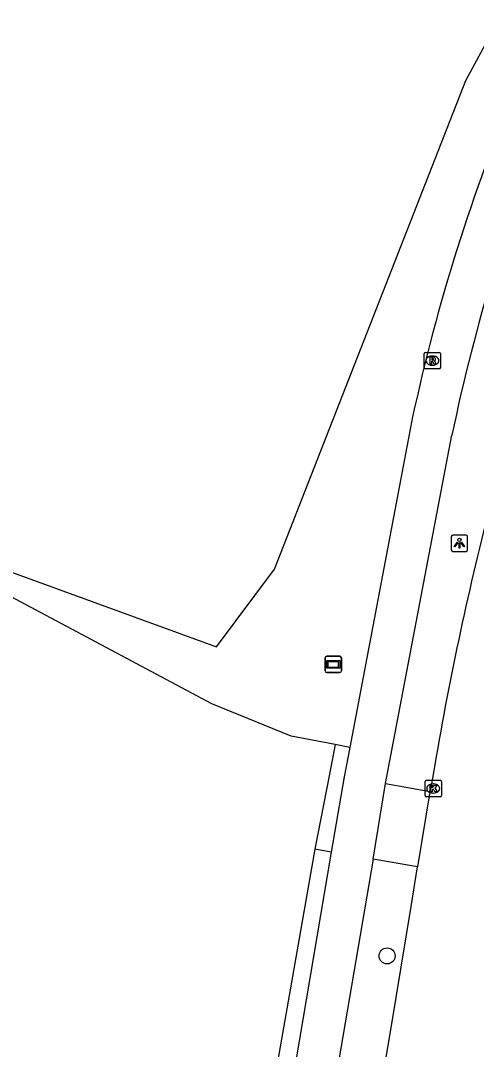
# Model space of a CAD drawing. Extents: x 156141 to 158132, y 385651 to 388399.
# Drawn here: x 156341 to 156368.8, y 386669 to 386731.7 of the extents above; entities that cross this region are included whole.
import ezdxf

# ---------------------------------------------------------------- set-up
doc = ezdxf.new("R2010")
doc.units = 0
for name, color, linetype in [('IMGEO_Berm_groen', 7, 'Continuous'), ('IMGEO_Boom', 7, 'Continuous'), ('IMGEO_Fietspad_gesloten', 7, 'Continuous'), ('IMGEO_Kolk', 7, 'Continuous'), ('IMGEO_Lichtpunt', 7, 'Continuous'), ('IMGEO_Loofbos', 7, 'Continuous'), ('IMGEO_Rijbaan_lokaal_gesloten', 7, 'Continuous'), ('IMGEO_Rioolput', 7, 'Continuous'), ('IMGEO_Verklikker', 7, 'Continuous'), ('IMGEO_Voetpad_open', 7, 'Continuous')]:
    doc.layers.add(name, color=color, linetype=linetype)

msp = doc.modelspace()

# ---------------------------------------------------------------- linework, layer by layer
at = {"layer": 'IMGEO_Berm_groen'}
msp.add_lwpolyline([(156358.914, 386681.214), (156356.118, 386665.332), (156348.768, 386626.891), (156344.27, 386606.243), (156337.845, 386577.757), (156327.718, 386536.986)], dxfattribs=at)
at = {"layer": 'IMGEO_Boom'}
msp.add_circle((156363.315, 386674.7), 0.489, dxfattribs=at)
at = {"layer": 'IMGEO_Fietspad_gesloten'}
for points in [[(156364.735, 386706.911), (156361.044, 386687.413)], [(156363.223, 386685.205), (156367.269, 386706.451)], [(156361.044, 386687.413), (156360.703, 386685.612), (156359.899, 386681.019)], [(156362.466, 386680.594), (156363.223, 386685.205)], [(156359.899, 386681.019), (156350.987, 386628.45)], [(156362.466, 386680.594), (156353.497, 386628.209)]]:
    msp.add_lwpolyline(points, dxfattribs=at)
for centre, radius, start, end in [((156475.567, 386683.738), 113.228, 157.45419, 168.19044), ((156476.664, 386683.778), 111.72, 157.70087, 168.29061)]:
    msp.add_arc(centre, radius, start, end, dxfattribs=at)
at = {"layer": 'IMGEO_Kolk'}
for p, q in [((156365.628, 386684.479), (156365.628, 386685.331)), ((156365.703, 386685.405), (156366.555, 386685.405)), ((156366.629, 386685.331), (156366.629, 386684.479)), ((156366.116, 386685.185), (156366.141, 386685.185)), ((156366.555, 386684.405), (156365.703, 386684.405)), ((156366.139, 386684.625), (156366.114, 386684.625))]:
    msp.add_line(p, q, dxfattribs=at)
for points in [[(156365.628, 386684.479), (156365.628, 386685.331)], [(156365.703, 386685.405), (156366.555, 386685.405)], [(156366.629, 386685.331), (156366.629, 386684.479)], [(156365.949, 386685.105), (156366.072, 386685.105), (156366.072, 386684.954), (156366.202, 386685.105), (156366.366, 386685.105), (156366.22, 386684.954), (156366.373, 386684.705), (156366.221, 386684.705), (156366.136, 386684.869), (156366.072, 386684.802), (156366.072, 386684.705), (156365.949, 386684.705), (156365.949, 386685.105)], [(156366.555, 386684.405), (156365.703, 386684.405)]]:
    msp.add_lwpolyline(points, dxfattribs=at)
for centre, start, end in [((156365.705, 386685.329), 91.55205, 178.44795), ((156365.705, 386685.329), 91.55205, 178.44795), ((156366.553, 386685.329), 1.55205, 88.44795), ((156366.553, 386685.329), 1.55205, 88.44795), ((156365.705, 386684.481), 181.55205, 268.44795), ((156365.705, 386684.481), 181.55205, 268.44795), ((156366.553, 386684.481), 271.55205, 358.44795), ((156366.553, 386684.481), 271.55205, 358.44795)]:
    msp.add_arc(centre, 0.0765, start, end, dxfattribs=at)
for centre, major_axis, ratio, start_param, end_param in [((156366.115, 386684.905), (-0.387, 0.002), 0.722429, 4.712389, 7.853982), ((156366.14, 386684.905), (-0.39, 0.002), 0.717154, 1.570796, 4.712389)]:
    msp.add_ellipse(centre, major_axis=major_axis, ratio=ratio, start_param=start_param, end_param=end_param, dxfattribs=at)
at = {"layer": 'IMGEO_Lichtpunt'}
for p, q in [((156367.226, 386700.267), (156367.226, 386699.46)), ((156367.226, 386700.267), (156367.226, 386699.46)), ((156368.128, 386700.362), (156367.32, 386700.362)), ((156368.128, 386700.362), (156367.32, 386700.362)), ((156368.222, 386699.46), (156368.222, 386700.267)), ((156368.222, 386699.46), (156368.222, 386700.267)), ((156367.32, 386699.366), (156368.128, 386699.366)), ((156367.32, 386699.366), (156368.128, 386699.366))]:
    msp.add_line(p, q, dxfattribs=at)
for points in [[(156367.6, 386699.931), (156367.639, 386699.903), (156367.451, 386699.641), (156367.413, 386699.668), (156367.6, 386699.931)], [(156367.702, 386699.883), (156367.749, 386699.883), (156367.749, 386699.561), (156367.702, 386699.561), (156367.702, 386699.883)], [(156367.812, 386699.903), (156367.85, 386699.93), (156368.037, 386699.668), (156367.998, 386699.64), (156367.812, 386699.903)]]:
    msp.add_lwpolyline(points, dxfattribs=at)
msp.add_circle((156367.725, 386700.065), 0.0994, dxfattribs=at)
for centre, start, end in [((156367.32, 386700.267), 90, 180), ((156367.32, 386700.267), 90, 180), ((156368.128, 386700.267), 0, 90), ((156368.128, 386700.267), 0, 90), ((156367.32, 386699.46), 180, 270), ((156367.32, 386699.46), 180, 270), ((156368.128, 386699.46), 270, 0), ((156368.128, 386699.46), 270, 360)]:
    msp.add_arc(centre, 0.0946, start, end, dxfattribs=at)
at = {"layer": 'IMGEO_Loofbos'}
for points in [[(156319.44, 386711.006), (156328.204, 386706.015), (156336.412, 386700.768), (156340.458, 386698.073), (156352.908, 386693.536), (156356.441, 386698.274), (156368.107, 386728.082), (156373.627, 386738.284), (156377.846, 386743.729), (156378.025, 386743.673), (156392.935, 386762.089), (156409.337, 386781.78), (156423.12, 386797.547), (156438.936, 386814.747), (156453.514, 386829.977)], [(156360.143, 386687.587), (156357.465, 386688.104), (156352.633, 386690.072), (156333.91, 386700.028), (156319.754, 386708.223), (156318.364, 386709.423)]]:
    msp.add_lwpolyline(points, dxfattribs=at)
at = {"layer": 'IMGEO_Rijbaan_lokaal_gesloten'}
for points in [[(156366.226, 386686.353), (156365.933, 386684.725)], [(156365.933, 386684.725), (156365.886, 386684.463), (156365.172, 386680.123)], [(156343.685, 386553.103), (156344.204, 386556.07), (156346.788, 386570.974), (156348.646, 386581.912), (156350.84, 386594.689), (156355.222, 386620.708), (156358.486, 386640.111), (156360.809, 386654.165), (156363.553, 386670.315), (156364.774, 386677.704), (156365.172, 386680.123)]]:
    msp.add_lwpolyline(points, dxfattribs=at)
msp.add_arc((156551.528, 386654.995), 187.937, 165.33122, 170.39492, dxfattribs=at)
at = {"layer": 'IMGEO_Rioolput'}
for p, q in [((156365.577, 386710.57), (156365.577, 386711.422)), ((156365.652, 386711.496), (156366.504, 386711.496)), ((156366.065, 386711.276), (156366.09, 386711.276)), ((156366.578, 386711.422), (156366.578, 386710.57)), ((156366.504, 386710.496), (156365.652, 386710.496)), ((156366.088, 386710.716), (156366.063, 386710.716))]:
    msp.add_line(p, q, dxfattribs=at)
for points in [[(156365.577, 386710.57), (156365.577, 386711.422)], [(156365.652, 386711.496), (156366.504, 386711.496)], [(156366.166, 386711.194), (156365.914, 386711.196), (156365.914, 386710.796)], [(156366.092, 386711.115), (156366.038, 386711.115), (156366.038, 386711.034)], [(156366.038, 386711.034), (156366.09, 386711.034)], [(156366.578, 386711.422), (156366.578, 386710.57)], [(156366.504, 386710.496), (156365.652, 386710.496)], [(156365.914, 386710.796), (156366.038, 386710.796), (156366.038, 386710.958), (156366.049, 386710.958)], [(156366.096, 386710.929), (156366.167, 386710.796), (156366.307, 386710.796), (156366.242, 386710.922)]]:
    msp.add_lwpolyline(points, dxfattribs=at)
for centre, radius, start, end in [((156365.654, 386711.42), 0.0765, 91.55205, 178.44795), ((156365.654, 386711.42), 0.0765, 91.55205, 178.44795), ((156366.074, 386711.223), 0.19, 274.7715, 282.96867), ((156366.098, 386711.019), 0.0964, 77.00612, 93.18647), ((156366.112, 386711.076), 0.0378, 276.66336, 79.67722), ((156366.165, 386711.084), 0.109, 350.36119, 89.41601), ((156366.163, 386711.084), 0.112, 277.58423, 350.98172), ((156366.502, 386711.42), 0.0765, 1.55205, 88.44795), ((156366.502, 386711.42), 0.0765, 1.55205, 88.44795), ((156365.654, 386710.572), 0.0765, 181.55205, 268.44795), ((156365.654, 386710.572), 0.0765, 181.55205, 268.44795), ((156366.048, 386710.905), 0.0533, 26.02933, 88.69889), ((156366.147, 386710.869), 0.108, 29.51342, 73.79051), ((156366.502, 386710.572), 0.0765, 271.55205, 358.44795), ((156366.502, 386710.572), 0.0765, 271.55205, 358.44795)]:
    msp.add_arc(centre, radius, start, end, dxfattribs=at)
for centre, major_axis, ratio, start_param, end_param in [((156366.064, 386710.996), (-0.387, 0.002), 0.722429, 4.712389, 7.853982), ((156366.089, 386710.996), (-0.39, 0.002), 0.717154, 1.570796, 4.712389)]:
    msp.add_ellipse(centre, major_axis=major_axis, ratio=ratio, start_param=start_param, end_param=end_param, dxfattribs=at)
at = {"layer": 'IMGEO_Verklikker'}
for p, q in [((156359.533, 386692.073), (156359.533, 386692.873)), ((156359.533, 386692.873), (156359.533, 386692.073)), ((156359.633, 386692.973), (156360.423, 386692.973)), ((156360.423, 386692.973), (156359.633, 386692.973)), ((156360.523, 386692.873), (156360.523, 386692.073)), ((156360.523, 386692.073), (156360.523, 386692.873)), ((156360.423, 386691.973), (156359.633, 386691.973)), ((156359.633, 386691.973), (156360.423, 386691.973))]:
    msp.add_line(p, q, dxfattribs=at)
for points in [[(156359.634, 386692.705), (156360.422, 386692.705), (156360.422, 386692.241), (156359.634, 386692.241), (156359.634, 386692.705)], [(156359.699, 386692.64), (156359.699, 386692.306), (156360.357, 386692.306), (156360.357, 386692.64), (156359.699, 386692.64)]]:
    msp.add_lwpolyline(points, dxfattribs=at)
for centre, start, end in [((156359.633, 386692.873), 90, 180), ((156359.633, 386692.873), 90, 180), ((156360.423, 386692.873), 0, 90), ((156360.423, 386692.873), 360, 90), ((156359.633, 386692.073), 180, 270), ((156359.633, 386692.073), 180, 270), ((156360.423, 386692.073), 270, 0), ((156360.423, 386692.073), 270, 0)]:
    msp.add_arc(centre, 0.1, start, end, dxfattribs=at)
at = {"layer": 'IMGEO_Voetpad_open'}
for points in [[(156360.143, 386687.587), (156359.797, 386685.773), (156358.914, 386681.214)], [(156361.044, 386687.413), (156360.143, 386687.587)], [(156363.223, 386685.205), (156365.933, 386684.725)], [(156359.899, 386681.019), (156358.914, 386681.214)], [(156365.172, 386680.123), (156365.04, 386680.147), (156362.466, 386680.594)]]:
    msp.add_lwpolyline(points, dxfattribs=at)

doc.saveas('drawing.dxf')
